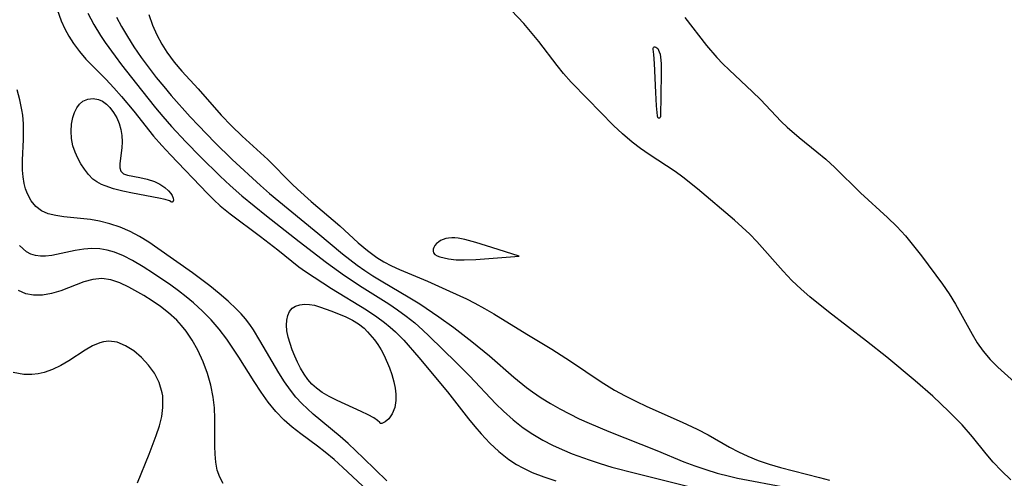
# Model space of a CAD drawing. Header units: metres. Extents: x 1073367 to 1082519, y 1569854 to 1574957.
# Tile 907 of 1056: x 1080757 to 1080898, y 1572122 to 1572188. Entities that reach past the tile are written whole.
import ezdxf

# ---------------------------------------------------------------- set-up
doc = ezdxf.new("R2010")
doc.units = ezdxf.units.M
doc.layers.add('CGG_CurvaNivelLidar_v1', color=253, linetype='Continuous', lineweight=30)

msp = doc.modelspace()

# ---------------------------------------------------------------- linework, layer by layer
at = {"layer": 'CGG_CurvaNivelLidar_v1'}
for p, q in [((1080829.165, 1572186.9669, 74.5), (1080825.5839, 1572190.8116, 74.5)), ((1080762.084, 1572189.0063, 73), (1080762.6427, 1572187.3759, 73)), ((1080766.482, 1572188.4554, 73.5), (1080767.3439, 1572186.8457, 73.5)), ((1080762.6427, 1572187.3759, 73), (1080763.1607, 1572186.2347, 73)), ((1080770.5928, 1572187.8761, 74), (1080771.333, 1572186.5628, 74)), ((1080775.2504, 1572188.2662, 74.5), (1080775.7937, 1572186.7282, 74.5)), ((1080852.3202, 1572187.8657, 74.5), (1080855.462, 1572183.8365, 74.5)), ((1080763.1607, 1572186.2347, 73), (1080763.7607, 1572185.1359, 73)), ((1080767.3439, 1572186.8457, 73.5), (1080768.3278, 1572185.2594, 73.5)), ((1080771.333, 1572186.5628, 74), (1080772.1935, 1572185.1021, 74)), ((1080775.7937, 1572186.7282, 74.5), (1080776.3957, 1572185.3474, 74.5)), ((1080830.387, 1572185.5479, 74.5), (1080829.165, 1572186.9669, 74.5)), ((1080763.7607, 1572185.1359, 73), (1080764.429, 1572184.0809, 73)), ((1080768.3278, 1572185.2594, 73.5), (1080768.995, 1572184.2623, 73.5)), ((1080768.995, 1572184.2623, 73.5), (1080770.4038, 1572182.2795, 73.5)), ((1080772.1935, 1572185.1021, 74), (1080773.1084, 1572183.6427, 74)), ((1080776.3957, 1572185.3474, 74.5), (1080777.1081, 1572184.0031, 74.5)), ((1080831.3125, 1572184.4048, 74.5), (1080830.387, 1572185.5479, 74.5)), ((1080833.979, 1572180.9387, 74.5), (1080831.3125, 1572184.4048, 74.5)), ((1080764.429, 1572184.0809, 73), (1080765.2642, 1572182.9345, 73)), ((1080765.2642, 1572182.9345, 73), (1080766.1743, 1572181.8633, 73)), ((1080773.1084, 1572183.6427, 74), (1080774.1707, 1572182.0901, 74)), ((1080777.1081, 1572184.0031, 74.5), (1080777.8298, 1572182.8611, 74.5)), ((1080777.8298, 1572182.8611, 74.5), (1080778.9085, 1572181.4077, 74.5)), ((1080847.7511, 1572183.2706, 74), (1080847.7619, 1572183.427, 74)), ((1080847.8573, 1572182.4989, 74), (1080847.7511, 1572183.2706, 74)), ((1080847.7619, 1572183.427, 74), (1080847.8163, 1572183.5413, 74)), ((1080847.8163, 1572183.5413, 74), (1080847.9073, 1572183.614, 74)), ((1080847.9073, 1572183.614, 74), (1080848.0245, 1572183.6358, 74)), ((1080848.0245, 1572183.6358, 74), (1080848.1742, 1572183.5904, 74)), ((1080848.1742, 1572183.5904, 74), (1080848.4214, 1572183.3708, 74)), ((1080848.4214, 1572183.3708, 74), (1080848.6518, 1572182.9237, 74)), ((1080848.6518, 1572182.9237, 74), (1080848.7545, 1572182.5497, 74)), ((1080855.462, 1572183.8365, 74.5), (1080856.9375, 1572182.0895, 74.5)), ((1080766.1743, 1572181.8633, 73), (1080769.0841, 1572178.9508, 73)), ((1080770.4038, 1572182.2795, 73.5), (1080771.3379, 1572181.0359, 73.5)), ((1080774.1707, 1572182.0901, 74), (1080775.2945, 1572180.5598, 74)), ((1080778.9085, 1572181.4077, 74.5), (1080780.0174, 1572180.1182, 74.5)), ((1080847.9657, 1572181.2047, 74), (1080847.8573, 1572182.4989, 74)), ((1080848.7545, 1572182.5497, 74), (1080848.8247, 1572182.1323, 74)), ((1080848.8247, 1572182.1323, 74), (1080848.8984, 1572181.2156, 74)), ((1080856.9375, 1572182.0895, 74.5), (1080857.7971, 1572181.1827, 74.5)), ((1080771.3379, 1572181.0359, 73.5), (1080774.1846, 1572177.3963, 73.5)), ((1080775.2945, 1572180.5598, 74), (1080776.3277, 1572179.2199, 74)), ((1080780.0174, 1572180.1182, 74.5), (1080782.3489, 1572177.5953, 74.5)), ((1080834.8906, 1572179.8124, 74.5), (1080833.979, 1572180.9387, 74.5)), ((1080848.1462, 1572177.0693, 74), (1080847.9657, 1572181.2047, 74)), ((1080848.8984, 1572181.2156, 74), (1080848.9168, 1572179.7442, 74)), ((1080857.7971, 1572181.1827, 74.5), (1080858.6882, 1572180.3079, 74.5)), ((1080858.6882, 1572180.3079, 74.5), (1080862.0595, 1572177.1702, 74.5)), ((1080769.0841, 1572178.9508, 73), (1080770.224, 1572177.7324, 73)), ((1080776.3277, 1572179.2199, 74), (1080777.3917, 1572177.9008, 74)), ((1080835.994, 1572178.5563, 74.5), (1080834.8906, 1572179.8124, 74.5)), ((1080838.3069, 1572176.1321, 74.5), (1080835.994, 1572178.5563, 74.5)), ((1080848.9168, 1572179.7442, 74), (1080848.8154, 1572173.6046, 74)), ((1080756.7062, 1572175.9918, 73), (1080756.3129, 1572177.4444, 73)), ((1080770.224, 1572177.7324, 73), (1080771.3446, 1572176.4662, 73)), ((1080774.1846, 1572177.3963, 73.5), (1080776.2332, 1572174.862, 73.5)), ((1080777.3917, 1572177.9008, 74), (1080778.4879, 1572176.6095, 74)), ((1080782.3489, 1572177.5953, 74.5), (1080785.6765, 1572173.7915, 74.5)), ((1080862.0595, 1572177.1702, 74.5), (1080863.1927, 1572176.0324, 74.5)), ((1080757.0184, 1572174.5593, 73), (1080756.7062, 1572175.9918, 73)), ((1080765.2953, 1572175.3708, 72.5), (1080765.7779, 1572175.791, 72.5)), ((1080765.7779, 1572175.791, 72.5), (1080766.4791, 1572176.1097, 72.5)), ((1080766.4791, 1572176.1097, 72.5), (1080767.2439, 1572176.2025, 72.5)), ((1080767.2439, 1572176.2025, 72.5), (1080768.0179, 1572176.0659, 72.5)), ((1080768.0179, 1572176.0659, 72.5), (1080768.5978, 1572175.7938, 72.5)), ((1080768.5978, 1572175.7938, 72.5), (1080769.1448, 1572175.398, 72.5)), ((1080771.3446, 1572176.4662, 73), (1080773.0797, 1572174.3701, 73)), ((1080778.4879, 1572176.6095, 74), (1080781.2077, 1572173.5808, 74)), ((1080842.0618, 1572172.3085, 74.5), (1080838.3069, 1572176.1321, 74.5)), ((1080848.2603, 1572175.1358, 74), (1080848.1462, 1572177.0693, 74)), ((1080863.1927, 1572176.0324, 74.5), (1080866.1969, 1572172.8904, 74.5)), ((1080757.1377, 1572173.8029, 73), (1080757.0184, 1572174.5593, 73)), ((1080764.5594, 1572174.1927, 72.5), (1080764.8889, 1572174.829, 72.5)), ((1080764.8889, 1572174.829, 72.5), (1080765.2953, 1572175.3708, 72.5)), ((1080769.1448, 1572175.398, 72.5), (1080769.6512, 1572174.9017, 72.5)), ((1080769.6512, 1572174.9017, 72.5), (1080770.1913, 1572174.201, 72.5)), ((1080773.0797, 1572174.3701, 73), (1080775.9053, 1572170.7919, 73)), ((1080776.2332, 1572174.862, 73.5), (1080777.2744, 1572173.6167, 73.5)), ((1080848.406, 1572173.688, 74), (1080848.2603, 1572175.1358, 74)), ((1080757.2402, 1572172.5631, 73), (1080757.1377, 1572173.8029, 73)), ((1080764.1237, 1572172.5052, 72.5), (1080764.312, 1572173.4835, 72.5)), ((1080764.312, 1572173.4835, 72.5), (1080764.5594, 1572174.1927, 72.5)), ((1080770.1913, 1572174.201, 72.5), (1080770.6446, 1572173.4082, 72.5)), ((1080770.6446, 1572173.4082, 72.5), (1080770.9806, 1572172.5895, 72.5)), ((1080777.2744, 1572173.6167, 73.5), (1080778.5325, 1572172.1804, 73.5)), ((1080781.2077, 1572173.5808, 74), (1080782.3739, 1572172.3323, 74)), ((1080785.6765, 1572173.7915, 74.5), (1080787.1267, 1572172.2665, 74.5)), ((1080848.4557, 1572173.4441, 74), (1080848.406, 1572173.688, 74)), ((1080848.5, 1572173.3676, 74), (1080848.4557, 1572173.4441, 74)), ((1080848.6158, 1572173.3478, 74), (1080848.5, 1572173.3676, 74)), ((1080848.6966, 1572173.3764, 74), (1080848.6158, 1572173.3478, 74)), ((1080848.7648, 1572173.4417, 74), (1080848.6966, 1572173.3764, 74)), ((1080848.8154, 1572173.6046, 74), (1080848.7648, 1572173.4417, 74)), ((1080866.1969, 1572172.8904, 74.5), (1080867.023, 1572172.0889, 74.5)), ((1080757.214, 1572170.2981, 73), (1080757.2542, 1572171.7926, 73)), ((1080757.2542, 1572171.7926, 73), (1080757.2402, 1572172.5631, 73)), ((1080764.0669, 1572171.474, 72.5), (1080764.1237, 1572172.5052, 72.5)), ((1080764.137, 1572170.4213, 72.5), (1080764.0669, 1572171.474, 72.5)), ((1080770.9806, 1572172.5895, 72.5), (1080771.2249, 1572171.7301, 72.5)), ((1080771.2249, 1572171.7301, 72.5), (1080771.3774, 1572170.8521, 72.5)), ((1080778.5325, 1572172.1804, 73.5), (1080780.5939, 1572169.9756, 73.5)), ((1080782.3739, 1572172.3323, 74), (1080784.7651, 1572169.8801, 74)), ((1080787.1267, 1572172.2665, 74.5), (1080788.6641, 1572170.7757, 74.5)), ((1080843.3699, 1572171.089, 74.5), (1080842.0618, 1572172.3085, 74.5)), ((1080867.023, 1572172.0889, 74.5), (1080868.7811, 1572170.5779, 74.5)), ((1080757.0728, 1572167.3351, 73), (1080757.214, 1572170.2981, 73)), ((1080764.3417, 1572169.3763, 72.5), (1080764.137, 1572170.4213, 72.5)), ((1080771.3774, 1572170.8521, 72.5), (1080771.4325, 1572169.9763, 72.5)), ((1080775.9053, 1572170.7919, 73), (1080777.1163, 1572169.4272, 73)), ((1080788.6641, 1572170.7757, 74.5), (1080792.3597, 1572167.4181, 74.5)), ((1080844.7328, 1572169.9368, 74.5), (1080843.3699, 1572171.089, 74.5)), ((1080868.7811, 1572170.5779, 74.5), (1080871.3242, 1572168.5332, 74.5)), ((1080764.6394, 1572168.4868, 72.5), (1080764.3417, 1572169.3763, 72.5)), ((1080771.3896, 1572169.1211, 72.5), (1080771.0775, 1572166.833, 72.5)), ((1080771.4325, 1572169.9763, 72.5), (1080771.3896, 1572169.1211, 72.5)), ((1080777.1163, 1572169.4272, 73), (1080778.3756, 1572168.0951, 73)), ((1080780.5939, 1572169.9756, 73.5), (1080782.7044, 1572167.8179, 73.5)), ((1080784.7651, 1572169.8801, 74), (1080787.2462, 1572167.4362, 74)), ((1080845.9572, 1572169.0126, 74.5), (1080844.7328, 1572169.9368, 74.5)), ((1080847.218, 1572168.1365, 74.5), (1080845.9572, 1572169.0126, 74.5)), ((1080757.0862, 1572165.8969, 73), (1080757.0728, 1572167.3351, 73)), ((1080765.0274, 1572167.628, 72.5), (1080764.6394, 1572168.4868, 72.5)), ((1080765.4827, 1572166.8041, 72.5), (1080765.0274, 1572167.628, 72.5)), ((1080778.3756, 1572168.0951, 73), (1080783.6905, 1572162.5119, 73)), ((1080782.7044, 1572167.8179, 73.5), (1080785.5115, 1572165.0458, 73.5)), ((1080787.2462, 1572167.4362, 74), (1080791.3012, 1572163.6845, 74)), ((1080792.3597, 1572167.4181, 74.5), (1080795.8851, 1572163.8545, 74.5)), ((1080850.9347, 1572165.6763, 74.5), (1080847.218, 1572168.1365, 74.5)), ((1080871.3242, 1572168.5332, 74.5), (1080872.5748, 1572167.4764, 74.5)), ((1080872.5748, 1572167.4764, 74.5), (1080873.8959, 1572166.2628, 74.5)), ((1080757.1727, 1572164.9071, 73), (1080757.0862, 1572165.8969, 73)), ((1080765.9873, 1572166.022, 72.5), (1080765.4827, 1572166.8041, 72.5)), ((1080766.5591, 1572165.2661, 72.5), (1080765.9873, 1572166.022, 72.5)), ((1080771.0775, 1572166.833, 72.5), (1080771.0716, 1572166.2278, 72.5)), ((1080771.0716, 1572166.2278, 72.5), (1080771.2068, 1572165.7482, 72.5)), ((1080873.8959, 1572166.2628, 74.5), (1080877.604, 1572162.6228, 74.5)), ((1080757.3351, 1572163.956, 73), (1080757.1727, 1572164.9071, 73)), ((1080767.2072, 1572164.605, 72.5), (1080766.5591, 1572165.2661, 72.5)), ((1080767.7707, 1572164.1936, 72.5), (1080767.2072, 1572164.605, 72.5)), ((1080771.2068, 1572165.7482, 72.5), (1080771.5923, 1572165.3833, 72.5)), ((1080771.5923, 1572165.3833, 72.5), (1080772.1854, 1572165.1718, 72.5)), ((1080772.1854, 1572165.1718, 72.5), (1080773.9543, 1572164.8529, 72.5)), ((1080773.9543, 1572164.8529, 72.5), (1080775.0178, 1572164.6078, 72.5)), ((1080775.0178, 1572164.6078, 72.5), (1080776.0763, 1572164.2449, 72.5)), ((1080785.5115, 1572165.0458, 73.5), (1080786.9349, 1572163.7022, 73.5)), ((1080852.0238, 1572164.8881, 74.5), (1080850.9347, 1572165.6763, 74.5)), ((1080854.1367, 1572163.2175, 74.5), (1080852.0238, 1572164.8881, 74.5)), ((1080757.5329, 1572163.2053, 73), (1080757.3351, 1572163.956, 73)), ((1080757.7907, 1572162.4982, 73), (1080757.5329, 1572163.2053, 73)), ((1080768.466, 1572163.8291, 72.5), (1080767.7707, 1572164.1936, 72.5)), ((1080768.9654, 1572163.6206, 72.5), (1080768.466, 1572163.8291, 72.5)), ((1080770.1806, 1572163.2174, 72.5), (1080768.9654, 1572163.6206, 72.5)), ((1080771.5157, 1572162.8735, 72.5), (1080770.1806, 1572163.2174, 72.5)), ((1080776.0763, 1572164.2449, 72.5), (1080776.8595, 1572163.8546, 72.5)), ((1080776.8595, 1572163.8546, 72.5), (1080777.5464, 1572163.3974, 72.5)), ((1080777.5464, 1572163.3974, 72.5), (1080778.1042, 1572162.9046, 72.5)), ((1080786.9349, 1572163.7022, 73.5), (1080788.6371, 1572162.199, 73.5)), ((1080791.3012, 1572163.6845, 74), (1080792.6057, 1572162.538, 74)), ((1080795.8851, 1572163.8545, 74.5), (1080796.6404, 1572163.132, 74.5)), ((1080796.6404, 1572163.132, 74.5), (1080798.6045, 1572161.3752, 74.5)), ((1080859.4877, 1572158.7039, 74.5), (1080854.1367, 1572163.2175, 74.5)), ((1080758.3177, 1572161.5006, 73), (1080757.7907, 1572162.4982, 73)), ((1080772.9008, 1572162.5767, 72.5), (1080771.5157, 1572162.8735, 72.5)), ((1080776.6767, 1572161.8653, 72.5), (1080772.9008, 1572162.5767, 72.5)), ((1080777.5875, 1572161.6627, 72.5), (1080776.6767, 1572161.8653, 72.5)), ((1080778.2161, 1572161.4721, 72.5), (1080777.5875, 1572161.6627, 72.5)), ((1080778.1042, 1572162.9046, 72.5), (1080778.4038, 1572162.5543, 72.5)), ((1080778.4038, 1572162.5543, 72.5), (1080778.6169, 1572162.2218, 72.5)), ((1080778.6169, 1572162.2218, 72.5), (1080778.7628, 1572161.8527, 72.5)), ((1080778.7856, 1572161.5529, 72.5), (1080778.6915, 1572161.3379, 72.5)), ((1080778.7628, 1572161.8527, 72.5), (1080778.7856, 1572161.5529, 72.5)), ((1080783.6905, 1572162.5119, 73), (1080784.5905, 1572161.6023, 73)), ((1080784.5905, 1572161.6023, 73), (1080785.5229, 1572160.7402, 73)), ((1080788.6371, 1572162.199, 73.5), (1080792.1861, 1572159.3115, 73.5)), ((1080792.6057, 1572162.538, 74), (1080795.2755, 1572160.3053, 74)), ((1080877.604, 1572162.6228, 74.5), (1080881.4878, 1572159.0944, 74.5)), ((1080758.9933, 1572160.6628, 73), (1080758.3177, 1572161.5006, 73)), ((1080759.8189, 1572160.0241, 73), (1080758.9933, 1572160.6628, 73)), ((1080778.4627, 1572161.3455, 72.5), (1080778.2161, 1572161.4721, 72.5)), ((1080778.5, 1572161.2417, 72.5), (1080778.4627, 1572161.3455, 72.5)), ((1080778.6915, 1572161.3379, 72.5), (1080778.5, 1572161.2417, 72.5)), ((1080785.5229, 1572160.7402, 73), (1080786.9306, 1572159.6121, 73)), ((1080795.2755, 1572160.3053, 74), (1080799.5781, 1572156.8325, 74)), ((1080798.6045, 1572161.3752, 74.5), (1080802.7381, 1572157.8634, 74.5)), ((1080760.7824, 1572159.6133, 73), (1080759.8189, 1572160.0241, 73)), ((1080761.8698, 1572159.363, 73), (1080760.7824, 1572159.6133, 73)), ((1080763.0561, 1572159.1993, 73), (1080761.8698, 1572159.363, 73)), ((1080766.8561, 1572158.7789, 73), (1080763.0561, 1572159.1993, 73)), ((1080768.1587, 1572158.556, 73), (1080766.8561, 1572158.7789, 73)), ((1080786.9306, 1572159.6121, 73), (1080791.3271, 1572156.356, 73)), ((1080792.1861, 1572159.3115, 73.5), (1080796.8718, 1572155.6463, 73.5)), ((1080860.5899, 1572157.7081, 74.5), (1080859.4877, 1572158.7039, 74.5)), ((1080881.4878, 1572159.0944, 74.5), (1080882.7914, 1572157.8062, 74.5)), ((1080769.6485, 1572158.1816, 73), (1080768.1587, 1572158.556, 73)), ((1080771.123, 1572157.6783, 73), (1080769.6485, 1572158.1816, 73)), ((1080772.5668, 1572157.0486, 73), (1080771.123, 1572157.6783, 73)), ((1080802.7381, 1572157.8634, 74.5), (1080805.3621, 1572155.4501, 74.5)), ((1080861.6585, 1572156.6765, 74.5), (1080860.5899, 1572157.7081, 74.5)), ((1080882.7914, 1572157.8062, 74.5), (1080884.0413, 1572156.4297, 74.5)), ((1080773.9207, 1572156.3251, 73), (1080772.5668, 1572157.0486, 73)), ((1080775.2441, 1572155.5142, 73), (1080773.9207, 1572156.3251, 73)), ((1080791.3271, 1572156.356, 73), (1080793.7937, 1572154.4232, 73)), ((1080799.5781, 1572156.8325, 74), (1080803.1174, 1572153.8548, 74)), ((1080817.5656, 1572155.9156, 75), (1080817.2067, 1572155.7531, 75)), ((1080817.9518, 1572156.0399, 75), (1080817.5656, 1572155.9156, 75)), ((1080818.359, 1572156.12, 75), (1080817.9518, 1572156.0399, 75)), ((1080818.8097, 1572156.1516, 75), (1080818.359, 1572156.12, 75)), ((1080819.2735, 1572156.1368, 75), (1080818.8097, 1572156.1516, 75)), ((1080819.7461, 1572156.0864, 75), (1080819.2735, 1572156.1368, 75)), ((1080820.7061, 1572155.9096, 75), (1080819.7461, 1572156.0864, 75)), ((1080822.2746, 1572155.4962, 75), (1080820.7061, 1572155.9096, 75)), ((1080862.6722, 1572155.6193, 74.5), (1080861.6585, 1572156.6765, 74.5)), ((1080884.0413, 1572156.4297, 74.5), (1080885.2221, 1572155.0018, 74.5)), ((1080757.6844, 1572154.1659, 73.5), (1080756.669, 1572155.0517, 73.5)), ((1080765.9086, 1572154.5466, 73.5), (1080764.6413, 1572154.3493, 73.5)), ((1080767.0604, 1572154.6179, 73.5), (1080765.9086, 1572154.5466, 73.5)), ((1080768.2206, 1572154.5641, 73.5), (1080767.0604, 1572154.6179, 73.5)), ((1080769.2754, 1572154.3904, 73.5), (1080768.2206, 1572154.5641, 73.5)), ((1080776.549, 1572154.6451, 73), (1080775.2441, 1572155.5142, 73)), ((1080781.5442, 1572151.1228, 73), (1080776.549, 1572154.6451, 73)), ((1080796.8718, 1572155.6463, 73.5), (1080800.8172, 1572152.6053, 73.5)), ((1080805.3621, 1572155.4501, 74.5), (1080806.687, 1572154.3289, 74.5)), ((1080816.138, 1572154.5061, 75), (1080816.1181, 1572154.2383, 75)), ((1080816.2309, 1572154.7866, 75), (1080816.138, 1572154.5061, 75)), ((1080816.3887, 1572155.0649, 75), (1080816.2309, 1572154.7866, 75)), ((1080816.6073, 1572155.3258, 75), (1080816.3887, 1572155.0649, 75)), ((1080816.8836, 1572155.556, 75), (1080816.6073, 1572155.3258, 75)), ((1080817.2067, 1572155.7531, 75), (1080816.8836, 1572155.556, 75)), ((1080824.5882, 1572154.7752, 75), (1080822.2746, 1572155.4962, 75)), ((1080828.5, 1572153.4957, 75), (1080824.5882, 1572154.7752, 75)), ((1080866.4433, 1572151.347, 74.5), (1080862.6722, 1572155.6193, 74.5)), ((1080885.2221, 1572155.0018, 74.5), (1080886.3458, 1572153.5457, 74.5)), ((1080758.3048, 1572153.8297, 73.5), (1080757.6844, 1572154.1659, 73.5)), ((1080758.9664, 1572153.61, 73.5), (1080758.3048, 1572153.8297, 73.5)), ((1080759.6729, 1572153.5101, 73.5), (1080758.9664, 1572153.61, 73.5)), ((1080760.4086, 1572153.5162, 73.5), (1080759.6729, 1572153.5101, 73.5)), ((1080761.2957, 1572153.6262, 73.5), (1080760.4086, 1572153.5162, 73.5)), ((1080764.6413, 1572154.3493, 73.5), (1080761.2957, 1572153.6262, 73.5)), ((1080770.3179, 1572154.1011, 73.5), (1080769.2754, 1572154.3904, 73.5)), ((1080771.6341, 1572153.5737, 73.5), (1080770.3179, 1572154.1011, 73.5)), ((1080772.9277, 1572152.91, 73.5), (1080771.6341, 1572153.5737, 73.5)), ((1080793.7937, 1572154.4232, 73), (1080796.8195, 1572151.9754, 73)), ((1080803.1174, 1572153.8548, 74), (1080804.1487, 1572153.026, 74)), ((1080806.687, 1572154.3289, 74.5), (1080808.0466, 1572153.3462, 74.5)), ((1080808.0466, 1572153.3462, 74.5), (1080809.0609, 1572152.7207, 74.5)), ((1080816.1181, 1572154.2383, 75), (1080816.1841, 1572153.9987, 75)), ((1080816.1841, 1572153.9987, 75), (1080816.3905, 1572153.7632, 75)), ((1080816.3905, 1572153.7632, 75), (1080816.7076, 1572153.5765, 75)), ((1080816.7076, 1572153.5765, 75), (1080817.1042, 1572153.4256, 75)), ((1080817.1042, 1572153.4256, 75), (1080818.3384, 1572153.1373, 75)), ((1080818.3384, 1572153.1373, 75), (1080819.4638, 1572153.0121, 75)), ((1080820.5813, 1572152.9941, 75), (1080822.2857, 1572153.0593, 75)), ((1080822.2857, 1572153.0593, 75), (1080828.5, 1572153.4957, 75)), ((1080886.3458, 1572153.5457, 74.5), (1080889.3807, 1572149.4953, 74.5)), ((1080774.434, 1572152.0086, 73.5), (1080772.9277, 1572152.91, 73.5)), ((1080775.9413, 1572151.0296, 73.5), (1080774.434, 1572152.0086, 73.5)), ((1080796.8195, 1572151.9754, 73), (1080797.7798, 1572151.3019, 73)), ((1080800.8172, 1572152.6053, 73.5), (1080803.369, 1572150.7445, 73.5)), ((1080804.1487, 1572153.026, 74), (1080805.2067, 1572152.2273, 74)), ((1080805.2067, 1572152.2273, 74), (1080806.2923, 1572151.4628, 74)), ((1080809.0609, 1572152.7207, 74.5), (1080810.1611, 1572152.1256, 74.5)), ((1080810.1611, 1572152.1256, 74.5), (1080811.2936, 1572151.5821, 74.5)), ((1080819.4638, 1572153.0121, 75), (1080820.5813, 1572152.9941, 75)), ((1080768.497, 1572150.2921, 74), (1080767.2148, 1572150.163, 74)), ((1080769.7783, 1572150.1128, 74), (1080768.497, 1572150.2921, 74)), ((1080778.4037, 1572149.3547, 73.5), (1080775.9413, 1572151.0296, 73.5)), ((1080784.0122, 1572149.2715, 73), (1080781.5442, 1572151.1228, 73)), ((1080797.7798, 1572151.3019, 73), (1080801.5321, 1572148.885, 73)), ((1080803.369, 1572150.7445, 73.5), (1080805.9188, 1572149.0458, 73.5)), ((1080806.2923, 1572151.4628, 74), (1080807.4757, 1572150.691, 74)), ((1080807.4757, 1572150.691, 74), (1080808.6837, 1572149.9527, 74)), ((1080811.2936, 1572151.5821, 74.5), (1080815.3179, 1572149.9039, 74.5)), ((1080867.7114, 1572150.0193, 74.5), (1080866.4433, 1572151.347, 74.5)), ((1080765.9234, 1572149.8043, 74), (1080762.5978, 1572148.5484, 74)), ((1080767.2148, 1572150.163, 74), (1080765.9234, 1572149.8043, 74)), ((1080771.0637, 1572149.6789, 74), (1080769.7783, 1572150.1128, 74)), ((1080772.3623, 1572149.0673, 74), (1080771.0637, 1572149.6789, 74)), ((1080774.524, 1572147.8547, 74), (1080772.3623, 1572149.0673, 74)), ((1080779.5165, 1572148.5405, 73.5), (1080778.4037, 1572149.3547, 73.5)), ((1080785.3631, 1572148.1712, 73), (1080784.0122, 1572149.2715, 73)), ((1080801.5321, 1572148.885, 73), (1080806.5752, 1572145.8025, 73)), ((1080805.9188, 1572149.0458, 73.5), (1080809.744, 1572146.6522, 73.5)), ((1080808.6837, 1572149.9527, 74), (1080812.8031, 1572147.5412, 74)), ((1080815.3179, 1572149.9039, 74.5), (1080818.4999, 1572148.492, 74.5)), ((1080869.0427, 1572148.7501, 74.5), (1080867.7114, 1572150.0193, 74.5)), ((1080889.3807, 1572149.4953, 74.5), (1080890.3486, 1572148.0835, 74.5)), ((1080757.5648, 1572148.1236, 74), (1080756.5153, 1572148.5609, 74)), ((1080758.657, 1572147.8929, 74), (1080757.5648, 1572148.1236, 74)), ((1080759.9539, 1572147.9041, 74), (1080758.657, 1572147.8929, 74)), ((1080761.2735, 1572148.1481, 74), (1080759.9539, 1572147.9041, 74)), ((1080762.5978, 1572148.5484, 74), (1080761.2735, 1572148.1481, 74)), ((1080775.7352, 1572147.1015, 74), (1080774.524, 1572147.8547, 74)), ((1080780.6086, 1572147.6904, 73.5), (1080779.5165, 1572148.5405, 73.5)), ((1080781.6726, 1572146.8014, 73.5), (1080780.6086, 1572147.6904, 73.5)), ((1080786.6509, 1572147.0465, 73), (1080785.3631, 1572148.1712, 73)), ((1080812.8031, 1572147.5412, 74), (1080814.2052, 1572146.656, 74)), ((1080818.4999, 1572148.492, 74.5), (1080820.921, 1572147.366, 74.5)), ((1080870.3039, 1572147.6534, 74.5), (1080869.0427, 1572148.7501, 74.5)), ((1080872.9866, 1572145.5063, 74.5), (1080870.3039, 1572147.6534, 74.5)), ((1080890.3486, 1572148.0835, 74.5), (1080891.2543, 1572146.6318, 74.5)), ((1080776.9292, 1572146.2807, 74), (1080775.7352, 1572147.1015, 74)), ((1080778.082, 1572145.382, 74), (1080776.9292, 1572146.2807, 74)), ((1080782.978, 1572145.6051, 73.5), (1080781.6726, 1572146.8014, 73.5)), ((1080787.8629, 1572145.9026, 73), (1080786.6509, 1572147.0465, 73)), ((1080795.4914, 1572145.5664, 72.5), (1080795.8665, 1572146.0276, 72.5)), ((1080795.8665, 1572146.0276, 72.5), (1080796.364, 1572146.3486, 72.5)), ((1080796.364, 1572146.3486, 72.5), (1080796.9606, 1572146.5411, 72.5)), ((1080796.9606, 1572146.5411, 72.5), (1080797.6282, 1572146.6179, 72.5)), ((1080797.6282, 1572146.6179, 72.5), (1080798.3426, 1572146.5845, 72.5)), ((1080798.3426, 1572146.5845, 72.5), (1080799.0617, 1572146.4528, 72.5)), ((1080799.0617, 1572146.4528, 72.5), (1080799.8012, 1572146.2479, 72.5)), ((1080799.8012, 1572146.2479, 72.5), (1080801.5646, 1572145.6298, 72.5)), ((1080809.744, 1572146.6522, 73.5), (1080811.0267, 1572145.7978, 73.5)), ((1080814.2052, 1572146.656, 74), (1080816.9582, 1572144.7885, 74)), ((1080820.921, 1572147.366, 74.5), (1080822.1175, 1572146.7672, 74.5)), ((1080822.1175, 1572146.7672, 74.5), (1080823.5048, 1572146.0132, 74.5)), ((1080823.5048, 1572146.0132, 74.5), (1080824.8731, 1572145.2168, 74.5)), ((1080891.2543, 1572146.6318, 74.5), (1080893.6152, 1572142.3152, 74.5)), ((1080779.2589, 1572144.302, 74), (1080778.082, 1572145.382, 74)), ((1080784.2156, 1572144.3396, 73.5), (1080782.978, 1572145.6051, 73.5)), ((1080788.5422, 1572145.2079, 73), (1080787.8629, 1572145.9026, 73)), ((1080789.175, 1572144.4855, 73), (1080788.5422, 1572145.2079, 73)), ((1080795.0876, 1572144.3302, 72.5), (1080795.2349, 1572144.9909, 72.5)), ((1080795.2349, 1572144.9909, 72.5), (1080795.4914, 1572145.5664, 72.5)), ((1080801.5646, 1572145.6298, 72.5), (1080803.5723, 1572144.7901, 72.5)), ((1080803.5723, 1572144.7901, 72.5), (1080804.5295, 1572144.3087, 72.5)), ((1080806.5752, 1572145.8025, 73), (1080808.0531, 1572144.8121, 73)), ((1080808.0531, 1572144.8121, 73), (1080809.1613, 1572143.9897, 73)), ((1080811.0267, 1572145.7978, 73.5), (1080812.2795, 1572144.8853, 73.5)), ((1080812.2795, 1572144.8853, 73.5), (1080813.4908, 1572143.9188, 73.5)), ((1080816.9582, 1572144.7885, 74), (1080819.114, 1572143.2439, 74)), ((1080824.8731, 1572145.2168, 74.5), (1080829.586, 1572142.3186, 74.5)), ((1080878.4238, 1572141.3065, 74.5), (1080872.9866, 1572145.5063, 74.5)), ((1080779.955, 1572143.553, 74), (1080779.2589, 1572144.302, 74)), ((1080780.6009, 1572142.7567, 74), (1080779.955, 1572143.553, 74)), ((1080785.3733, 1572143.0023, 73.5), (1080784.2156, 1572144.3396, 73.5)), ((1080789.7563, 1572143.7147, 73), (1080789.175, 1572144.4855, 73)), ((1080790.3005, 1572142.9042, 73), (1080789.7563, 1572143.7147, 73)), ((1080795.0463, 1572143.6085, 72.5), (1080795.0876, 1572144.3302, 72.5)), ((1080795.1213, 1572142.7608, 72.5), (1080795.0463, 1572143.6085, 72.5)), ((1080804.5295, 1572144.3087, 72.5), (1080805.4211, 1572143.7704, 72.5)), ((1080805.4211, 1572143.7704, 72.5), (1080806.2144, 1572143.1546, 72.5)), ((1080806.2144, 1572143.1546, 72.5), (1080806.7163, 1572142.6468, 72.5)), ((1080809.1613, 1572143.9897, 73), (1080809.9663, 1572143.3257, 73)), ((1080809.9663, 1572143.3257, 73), (1080810.7395, 1572142.6234, 73)), ((1080813.4908, 1572143.9188, 73.5), (1080814.6586, 1572142.9008, 73.5)), ((1080819.114, 1572143.2439, 74), (1080821.7098, 1572141.2665, 74)), ((1080781.5009, 1572141.4232, 74), (1080780.6009, 1572142.7567, 74)), ((1080786.4489, 1572141.5884, 73.5), (1080785.3733, 1572143.0023, 73.5)), ((1080791.2288, 1572141.4001, 73), (1080790.3005, 1572142.9042, 73)), ((1080795.2986, 1572141.8793, 72.5), (1080795.1213, 1572142.7608, 72.5)), ((1080795.5539, 1572140.9774, 72.5), (1080795.2986, 1572141.8793, 72.5)), ((1080806.7163, 1572142.6468, 72.5), (1080807.6819, 1572141.4808, 72.5)), ((1080810.7395, 1572142.6234, 73), (1080811.8967, 1572141.443, 73)), ((1080814.6586, 1572142.9008, 73.5), (1080815.5325, 1572142.0805, 73.5)), ((1080815.5325, 1572142.0805, 73.5), (1080819.4917, 1572138.1778, 73.5)), ((1080829.586, 1572142.3186, 74.5), (1080833.1885, 1572140.1565, 74.5)), ((1080893.6152, 1572142.3152, 74.5), (1080894.3708, 1572141.059, 74.5)), ((1080767.1438, 1572140.6253, 74.5), (1080766.0848, 1572140.0056, 74.5)), ((1080768.2129, 1572141.0755, 74.5), (1080767.1438, 1572140.6253, 74.5)), ((1080768.739, 1572141.2095, 74.5), (1080768.2129, 1572141.0755, 74.5)), ((1080769.4805, 1572141.2864, 74.5), (1080768.739, 1572141.2095, 74.5)), ((1080770.6789, 1572141.139, 74.5), (1080769.4805, 1572141.2864, 74.5)), ((1080771.9119, 1572140.6468, 74.5), (1080770.6789, 1572141.139, 74.5)), ((1080773.0912, 1572139.8853, 74.5), (1080771.9119, 1572140.6468, 74.5)), ((1080782.2847, 1572140.0025, 74), (1080781.5009, 1572141.4232, 74)), ((1080787.341, 1572140.3121, 73.5), (1080786.4489, 1572141.5884, 73.5)), ((1080788.1995, 1572139.0106, 73.5), (1080787.341, 1572140.3121, 73.5)), ((1080793.9487, 1572136.7577, 73), (1080791.2288, 1572141.4001, 73)), ((1080795.8688, 1572140.0675, 72.5), (1080795.5539, 1572140.9774, 72.5)), ((1080807.6819, 1572141.4808, 72.5), (1080808.1595, 1572140.8226, 72.5)), ((1080808.1595, 1572140.8226, 72.5), (1080808.6377, 1572140.0424, 72.5)), ((1080811.8967, 1572141.443, 73), (1080814.0906, 1572138.9224, 73)), ((1080821.7098, 1572141.2665, 74), (1080824.225, 1572139.1956, 74)), ((1080881.3804, 1572138.973, 74.5), (1080878.4238, 1572141.3065, 74.5)), ((1080894.3708, 1572141.059, 74.5), (1080895.2069, 1572139.8691, 74.5)), ((1080766.0848, 1572140.0056, 74.5), (1080763.761, 1572138.4603, 74.5)), ((1080774.2064, 1572138.9293, 74.5), (1080773.0912, 1572139.8853, 74.5)), ((1080775.2089, 1572137.8621, 74.5), (1080774.2064, 1572138.9293, 74.5)), ((1080783.057, 1572138.3088, 74), (1080782.2847, 1572140.0025, 74)), ((1080790.3933, 1572135.5074, 73.5), (1080788.1995, 1572139.0106, 73.5)), ((1080796.2319, 1572139.1596, 72.5), (1080795.8688, 1572140.0675, 72.5)), ((1080796.6366, 1572138.2647, 72.5), (1080796.2319, 1572139.1596, 72.5)), ((1080808.6377, 1572140.0424, 72.5), (1080809.0723, 1572139.2147, 72.5)), ((1080809.0723, 1572139.2147, 72.5), (1080809.852, 1572137.4688, 72.5)), ((1080814.0906, 1572138.9224, 73), (1080818.2086, 1572134.0082, 73)), ((1080824.225, 1572139.1956, 74), (1080827.7483, 1572136.1051, 74)), ((1080833.1885, 1572140.1565, 74.5), (1080835.8825, 1572138.4273, 74.5)), ((1080885.4323, 1572135.6006, 74.5), (1080881.3804, 1572138.973, 74.5)), ((1080895.2069, 1572139.8691, 74.5), (1080896.2304, 1572138.677, 74.5)), ((1080762.6168, 1572137.8051, 74.5), (1080761.4225, 1572137.2427, 74.5)), ((1080763.761, 1572138.4603, 74.5), (1080762.6168, 1572137.8051, 74.5)), ((1080776.0798, 1572136.6766, 74.5), (1080775.2089, 1572137.8621, 74.5)), ((1080783.6814, 1572136.6484, 74), (1080783.057, 1572138.3088, 74)), ((1080797.0808, 1572137.3953, 72.5), (1080796.6366, 1572138.2647, 72.5)), ((1080809.852, 1572137.4688, 72.5), (1080810.1917, 1572136.4933, 72.5)), ((1080819.4917, 1572138.1778, 73.5), (1080821.3471, 1572136.3062, 73.5)), ((1080835.8825, 1572138.4273, 74.5), (1080840.3065, 1572135.438, 74.5)), ((1080896.2304, 1572138.677, 74.5), (1080897.3499, 1572137.5568, 74.5)), ((1080897.3499, 1572137.5568, 74.5), (1080900.182, 1572134.9715, 74.5)), ((1080757.3036, 1572136.491, 74.5), (1080755.7315, 1572136.772, 74.5)), ((1080758.4498, 1572136.4781, 74.5), (1080757.3036, 1572136.491, 74.5)), ((1080759.3256, 1572136.5933, 74.5), (1080758.4498, 1572136.4781, 74.5)), ((1080760.1935, 1572136.8046, 74.5), (1080759.3256, 1572136.5933, 74.5)), ((1080761.4225, 1572137.2427, 74.5), (1080760.1935, 1572136.8046, 74.5)), ((1080776.7539, 1572135.3727, 74.5), (1080776.0798, 1572136.6766, 74.5)), ((1080784.1816, 1572134.9525, 74), (1080783.6814, 1572136.6484, 74)), ((1080794.7702, 1572135.4696, 73), (1080793.9487, 1572136.7577, 73)), ((1080797.5666, 1572136.5656, 72.5), (1080797.0808, 1572137.3953, 72.5)), ((1080798.1009, 1572135.7939, 72.5), (1080797.5666, 1572136.5656, 72.5)), ((1080810.1917, 1572136.4933, 72.5), (1080810.4786, 1572135.4514, 72.5)), ((1080821.3471, 1572136.3062, 73.5), (1080825.1675, 1572132.2969, 73.5)), ((1080827.7483, 1572136.1051, 74), (1080829.5765, 1572134.6321, 74)), ((1080777.185, 1572133.8544, 74.5), (1080776.7539, 1572135.3727, 74.5)), ((1080784.5263, 1572133.2283, 74), (1080784.1816, 1572134.9525, 74)), ((1080791.4044, 1572133.9542, 73.5), (1080790.3933, 1572135.5074, 73.5)), ((1080795.6453, 1572134.2252, 73), (1080794.7702, 1572135.4696, 73)), ((1080798.6957, 1572135.1028, 72.5), (1080798.1009, 1572135.7939, 72.5)), ((1080799.342, 1572134.5233, 72.5), (1080798.6957, 1572135.1028, 72.5)), ((1080810.4786, 1572135.4514, 72.5), (1080810.6671, 1572134.5493, 72.5)), ((1080840.3065, 1572135.438, 74.5), (1080842.2292, 1572134.2498, 74.5)), ((1080887.9663, 1572133.3725, 74.5), (1080885.4323, 1572135.6006, 74.5)), ((1080777.2446, 1572133.4526, 74.5), (1080777.185, 1572133.8544, 74.5)), ((1080777.2866, 1572132.995, 74.5), (1080777.2446, 1572133.4526, 74.5)), ((1080784.6822, 1572131.6949, 74), (1080784.5263, 1572133.2283, 74)), ((1080792.4229, 1572132.5214, 73.5), (1080791.4044, 1572133.9542, 73.5)), ((1080796.4156, 1572133.2524, 73), (1080795.6453, 1572134.2252, 73)), ((1080797.2433, 1572132.3339, 73), (1080796.4156, 1572133.2524, 73)), ((1080800.1792, 1572133.9177, 72.5), (1080799.342, 1572134.5233, 72.5)), ((1080801.1995, 1572133.3184, 72.5), (1080800.1792, 1572133.9177, 72.5)), ((1080802.334, 1572132.7459, 72.5), (1080801.1995, 1572133.3184, 72.5)), ((1080810.6671, 1572134.5493, 72.5), (1080810.7771, 1572133.6542, 72.5)), ((1080810.7771, 1572133.6542, 72.5), (1080810.7804, 1572132.7845, 72.5)), ((1080818.2086, 1572134.0082, 73), (1080821.2405, 1572130.1308, 73)), ((1080829.5765, 1572134.6321, 74), (1080830.3987, 1572134.0285, 74)), ((1080830.3987, 1572134.0285, 74), (1080831.679, 1572133.1594, 74)), ((1080842.2292, 1572134.2498, 74.5), (1080843.7464, 1572133.4198, 74.5)), ((1080843.7464, 1572133.4198, 74.5), (1080845.2964, 1572132.6493, 74.5)), ((1080890.3059, 1572131.1827, 74.5), (1080887.9663, 1572133.3725, 74.5)), ((1080777.2772, 1572131.7333, 74.5), (1080777.2866, 1572132.995, 74.5)), ((1080793.5115, 1572131.1699, 73.5), (1080792.4229, 1572132.5214, 73.5)), ((1080798.0481, 1572131.5528, 73), (1080797.2433, 1572132.3339, 73)), ((1080805.8049, 1572131.1695, 72.5), (1080802.334, 1572132.7459, 72.5)), ((1080810.7804, 1572132.7845, 72.5), (1080810.606, 1572131.7449, 72.5)), ((1080825.1675, 1572132.2969, 73.5), (1080826.2416, 1572131.2303, 73.5)), ((1080831.679, 1572133.1594, 74), (1080832.9958, 1572132.3412, 74)), ((1080832.9958, 1572132.3412, 74), (1080834.344, 1572131.569, 74)), ((1080845.2964, 1572132.6493, 74.5), (1080846.8667, 1572131.9194, 74.5)), ((1080846.8667, 1572131.9194, 74.5), (1080851.9582, 1572129.6623, 74.5)), ((1080776.7726, 1572129.0973, 74.5), (1080777.1041, 1572130.4459, 74.5)), ((1080777.1041, 1572130.4459, 74.5), (1080777.2772, 1572131.7333, 74.5)), ((1080784.7356, 1572130.1578, 74), (1080784.6822, 1572131.6949, 74)), ((1080794.6945, 1572129.9284, 73.5), (1080793.5115, 1572131.1699, 73.5)), ((1080798.893, 1572130.806, 73), (1080798.0481, 1572131.5528, 73)), ((1080802.7873, 1572127.5833, 73), (1080798.893, 1572130.806, 73)), ((1080806.7854, 1572130.6926, 72.5), (1080805.8049, 1572131.1695, 72.5)), ((1080807.5845, 1572130.2499, 72.5), (1080806.7854, 1572130.6926, 72.5)), ((1080810.2587, 1572130.8456, 72.5), (1080809.7853, 1572130.1457, 72.5)), ((1080810.606, 1572131.7449, 72.5), (1080810.2587, 1572130.8456, 72.5)), ((1080826.2416, 1572131.2303, 73.5), (1080827.6195, 1572129.9866, 73.5)), ((1080834.344, 1572131.569, 74), (1080835.7199, 1572130.8405, 74)), ((1080835.7199, 1572130.8405, 74), (1080837.1398, 1572130.1451, 74)), ((1080892.2048, 1572129.2425, 74.5), (1080890.3059, 1572131.1827, 74.5)), ((1080776.3294, 1572127.7365, 74.5), (1080776.7726, 1572129.0973, 74.5)), ((1080784.7245, 1572126.2117, 74), (1080784.7356, 1572130.1578, 74)), ((1080795.8638, 1572128.9128, 73.5), (1080794.6945, 1572129.9284, 73.5)), ((1080808.13, 1572129.8829, 72.5), (1080807.5845, 1572130.2499, 72.5)), ((1080808.4461, 1572129.603, 72.5), (1080808.13, 1572129.8829, 72.5)), ((1080808.5, 1572129.4442, 72.5), (1080808.4461, 1572129.603, 72.5)), ((1080808.775, 1572129.4407, 72.5), (1080808.5, 1572129.4442, 72.5)), ((1080809.2451, 1572129.6733, 72.5), (1080808.775, 1572129.4407, 72.5)), ((1080809.7853, 1572130.1457, 72.5), (1080809.2451, 1572129.6733, 72.5)), ((1080821.2405, 1572130.1308, 73), (1080822.1223, 1572129.0268, 73)), ((1080822.1223, 1572129.0268, 73), (1080823.0314, 1572127.9558, 73)), ((1080827.6195, 1572129.9866, 73.5), (1080829.0729, 1572128.8414, 73.5)), ((1080837.1398, 1572130.1451, 74), (1080838.5807, 1572129.4872, 74)), ((1080838.5807, 1572129.4872, 74), (1080841.3798, 1572128.3081, 74)), ((1080851.9582, 1572129.6623, 74.5), (1080854.0989, 1572128.6548, 74.5)), ((1080893.6852, 1572127.5423, 74.5), (1080892.2048, 1572129.2425, 74.5)), ((1080775.3135, 1572125.0597, 74.5), (1080776.3294, 1572127.7365, 74.5)), ((1080797.0988, 1572127.9661, 73.5), (1080795.8638, 1572128.9128, 73.5)), ((1080799.4906, 1572126.2079, 73.5), (1080797.0988, 1572127.9661, 73.5)), ((1080803.9216, 1572126.5761, 73), (1080802.7873, 1572127.5833, 73)), ((1080823.0314, 1572127.9558, 73), (1080824.277, 1572126.6328, 73)), ((1080829.0729, 1572128.8414, 73.5), (1080830.4588, 1572127.9078, 73.5)), ((1080830.4588, 1572127.9078, 73.5), (1080831.9062, 1572127.0642, 73.5)), ((1080841.3798, 1572128.3081, 74), (1080848.3193, 1572125.5579, 74)), ((1080854.0989, 1572128.6548, 74.5), (1080855.666, 1572127.8136, 74.5)), ((1080855.666, 1572127.8136, 74.5), (1080858.7421, 1572126.064, 74.5)), ((1080784.7699, 1572125.0301, 74), (1080784.7245, 1572126.2117, 74)), ((1080800.601, 1572125.3417, 73.5), (1080799.4906, 1572126.2079, 73.5)), ((1080806.1379, 1572124.4748, 73), (1080803.9216, 1572126.5761, 73)), ((1080824.277, 1572126.6328, 73), (1080825.5975, 1572125.4068, 73)), ((1080831.9062, 1572127.0642, 73.5), (1080833.2829, 1572126.3595, 73.5)), ((1080833.2829, 1572126.3595, 73.5), (1080834.6949, 1572125.7121, 73.5)), ((1080895.657, 1572125.0968, 74.5), (1080893.6852, 1572127.5423, 74.5)), ((1080773.6245, 1572120.9332, 74.5), (1080775.3135, 1572125.0597, 74.5)), ((1080784.8809, 1572123.9007, 74), (1080784.7699, 1572125.0301, 74)), ((1080801.8807, 1572124.2633, 73.5), (1080800.601, 1572125.3417, 73.5)), ((1080825.5975, 1572125.4068, 73), (1080826.9993, 1572124.2986, 73)), ((1080834.6949, 1572125.7121, 73.5), (1080836.1352, 1572125.1128, 73.5)), ((1080836.1352, 1572125.1128, 73.5), (1080838.5501, 1572124.2177, 73.5)), ((1080848.3193, 1572125.5579, 74), (1080852.1903, 1572123.9571, 74)), ((1080858.7421, 1572126.064, 74.5), (1080860.0453, 1572125.3753, 74.5)), ((1080860.0453, 1572125.3753, 74.5), (1080861.3775, 1572124.7328, 74.5)), ((1080861.3775, 1572124.7328, 74.5), (1080862.8915, 1572124.1248, 74.5)), ((1080896.6637, 1572123.8981, 74.5), (1080895.657, 1572125.0968, 74.5)), ((1080785.1027, 1572122.7531, 74), (1080784.8809, 1572123.9007, 74)), ((1080803.131, 1572123.1374, 73.5), (1080801.8807, 1572124.2633, 73.5)), ((1080809.4624, 1572121.1874, 73), (1080806.1379, 1572124.4748, 73)), ((1080826.9993, 1572124.2986, 73), (1080828.1202, 1572123.5573, 73)), ((1080828.1202, 1572123.5573, 73), (1080829.0115, 1572123.0585, 73)), ((1080838.5501, 1572124.2177, 73.5), (1080840.1452, 1572123.6935, 73.5)), ((1080840.1452, 1572123.6935, 73.5), (1080841.8235, 1572123.1936, 73.5)), ((1080852.1903, 1572123.9571, 74), (1080853.756, 1572123.3611, 74)), ((1080853.756, 1572123.3611, 74), (1080855.3443, 1572122.818, 74)), ((1080862.8915, 1572124.1248, 74.5), (1080864.4569, 1572123.6037, 74.5)), ((1080864.4569, 1572123.6037, 74.5), (1080866.0591, 1572123.1436, 74.5)), ((1080897.8359, 1572122.631, 74.5), (1080896.6637, 1572123.8981, 74.5)), ((1080785.4447, 1572121.7132, 74), (1080785.1027, 1572122.7531, 74)), ((1080808.1433, 1572118.4647, 73.5), (1080803.131, 1572123.1374, 73.5)), ((1080829.0115, 1572123.0585, 73), (1080830.3629, 1572122.418, 73)), ((1080830.3629, 1572122.418, 73), (1080832.0362, 1572121.7601, 73)), ((1080841.8235, 1572123.1936, 73.5), (1080845.2178, 1572122.2888, 73.5)), ((1080845.2178, 1572122.2888, 73.5), (1080852.8994, 1572120.3724, 73.5)), ((1080855.3443, 1572122.818, 74), (1080856.9538, 1572122.3315, 74)), ((1080856.9538, 1572122.3315, 74), (1080858.7681, 1572121.8638, 74)), ((1080866.0591, 1572123.1436, 74.5), (1080871.6925, 1572121.7086, 74.5)), ((1080899.1887, 1572121.3663, 74.5), (1080897.8359, 1572122.631, 74.5)), ((1080785.9227, 1572120.8131, 74), (1080785.4447, 1572121.7132, 74)), ((1080832.0362, 1572121.7601, 73), (1080833.7637, 1572121.1946, 73)), ((1080858.7681, 1572121.8638, 74), (1080859.9206, 1572121.6097, 74)), ((1080859.9206, 1572121.6097, 74), (1080867.0495, 1572120.2457, 74)), ((1080871.6925, 1572121.7086, 74.5), (1080873.1272, 1572121.3128, 74.5))]:
    msp.add_line(p, q, dxfattribs=at)

doc.saveas('drawing.dxf')
